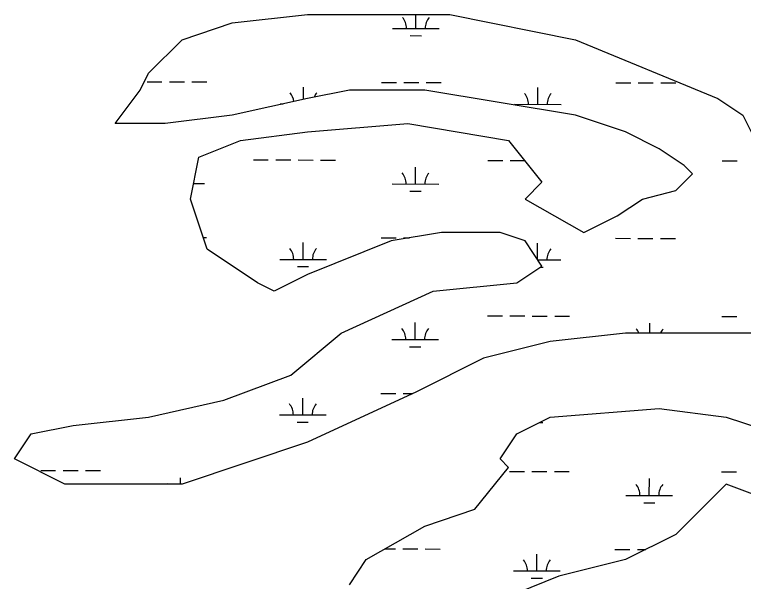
# Model space of a CAD drawing. Extents: x 3219052 to 3256913, y 800770 to 826146.
# Drawn here: x 3246955 to 3248516, y 821468 to 822680 of the extents above; entities that cross this region are included whole.
import ezdxf

# ---------------------------------------------------------------- set-up
doc = ezdxf.new("R2010")
doc.units = 0
doc.layers.add('V-WETL-SWMP', color=7, linetype='Continuous')

msp = doc.modelspace()

# ---------------------------------------------------------------- linework, layer by layer
at = {"layer": 'V-WETL-SWMP'}
for p, q in [((3247421.2, 822662.3), (3247582.5, 822680.2)), ((3247582.5, 822680.2), (3247887.1, 822680.2)), ((3247814.3, 822650.6), (3247814.4, 822680.2)), ((3247887.1, 822680.2), (3248156, 822626.4)), ((3247313.7, 822626.4), (3247421.2, 822662.3)), ((3247764.3, 822650.7), (3247864.3, 822650.5)), ((3247242, 822554.7), (3247313.7, 822626.4)), ((3247802.3, 822635.2), (3247826.3, 822635.1)), ((3248156, 822626.4), (3248460.6, 822500.9)), ((3247224.1, 822518.8), (3247242, 822554.7)), ((3247238.8, 822536.3), (3247270.8, 822536.3)), ((3247286.8, 822536.2), (3247318.8, 822536.2)), ((3247334.8, 822536.1), (3247366.8, 822536.1)), ((3247740.7, 822535.3), (3247772.7, 822535.2)), ((3247788.7, 822535.2), (3247820.7, 822535.1)), ((3247836.7, 822535.1), (3247868.7, 822535)), ((3248242.6, 822534.2), (3248274.6, 822534.2)), ((3248290.6, 822534.1), (3248322.6, 822534.1)), ((3248338.6, 822534), (3248370.6, 822534)), ((3247170.3, 822447.1), (3247224.1, 822518.8)), ((3247573.5, 822498.9), (3247573.6, 822525.2)), ((3247672.1, 822518.8), (3247582.5, 822500.9)), ((3247833.4, 822518.8), (3247672.1, 822518.8)), ((3248156, 822465), (3247833.4, 822518.8)), ((3248075.4, 822488.2), (3248075.5, 822524.2)), ((3247582.5, 822500.9), (3247421.2, 822465)), ((3248460.6, 822500.9), (3248514.4, 822465)), ((3247523.5, 822489.3), (3247530.4, 822489.3)), ((3248025.4, 822488.3), (3248125.4, 822488.1)), ((3247421.2, 822465), (3247277.8, 822447.1)), ((3248263.5, 822429.2), (3248156, 822465)), ((3248514.4, 822465), (3248532.3, 822429.2)), ((3247277.8, 822447.1), (3247170.3, 822447.1)), ((3247582.5, 822429.2), (3247797.5, 822447.1)), ((3247797.5, 822447.1), (3248012.6, 822411.2)), ((3247439.1, 822411.2), (3247582.5, 822429.2)), ((3248335.2, 822393.3), (3248263.5, 822429.2)), ((3247349.5, 822375.3), (3247439.1, 822411.2)), ((3248012.6, 822411.2), (3248084.3, 822321.5)), ((3248388.9, 822357.4), (3248335.2, 822393.3)), ((3247331.6, 822285.7), (3247349.5, 822375.3)), ((3247466.4, 822369.4), (3247498.4, 822369.3)), ((3247514.4, 822369.3), (3247546.4, 822369.2)), ((3247562.4, 822369.2), (3247594.4, 822369.1)), ((3247610.4, 822369.1), (3247642.4, 822369)), ((3247968.3, 822368.3), (3248000.3, 822368.3)), ((3248016.3, 822368.2), (3248047, 822368.2)), ((3248406.9, 822339.5), (3248388.9, 822357.4)), ((3248470.2, 822367.3), (3248502.2, 822367.2)), ((3247813.6, 822317.9), (3247813.7, 822353.9)), ((3248371, 822303.6), (3248406.9, 822339.5)), ((3247338.2, 822318.9), (3247361.7, 822318.8)), ((3247763.6, 822318), (3247863.6, 822317.8)), ((3248084.3, 822321.5), (3248048.4, 822285.7)), ((3247801.6, 822302.5), (3247825.6, 822302.4)), ((3248299.3, 822285.7), (3248371, 822303.6)), ((3247367.4, 822178.1), (3247331.6, 822285.7)), ((3248048.4, 822285.7), (3248173.9, 822213.9)), ((3248245.6, 822249.8), (3248299.3, 822285.7)), ((3248173.9, 822213.9), (3248245.6, 822249.8)), ((3247359, 822203.4), (3247366.1, 822203.4)), ((3247740, 822202.6), (3247772, 822202.6)), ((3247869.2, 822213.9), (3247761.7, 822196)), ((3247788, 822202.5), (3247800.7, 822202.5)), ((3247994.7, 822213.9), (3247869.2, 822213.9)), ((3248048.4, 822196), (3247994.7, 822213.9)), ((3248241.9, 822201.6), (3248273.9, 822201.5)), ((3248289.9, 822201.5), (3248321.9, 822201.4)), ((3248337.9, 822201.4), (3248369.9, 822201.3)), ((3247572.8, 822156.5), (3247572.9, 822192.5)), ((3247761.7, 822196), (3247582.5, 822124.3)), ((3248084.3, 822142.2), (3248048.4, 822196)), ((3248074.7, 822156.5), (3248074.8, 822191.5)), ((3247475, 822106.3), (3247367.4, 822178.1)), ((3247522.8, 822156.6), (3247622.8, 822156.4)), ((3248075.4, 822155.5), (3248124.7, 822155.4)), ((3247560.8, 822141.1), (3247584.8, 822141.1)), ((3248030.5, 822106.3), (3248084.3, 822142.2)), ((3248081.1, 822140), (3248086.7, 822140)), ((3247582.5, 822124.3), (3247510.8, 822088.4)), ((3247510.8, 822088.4), (3247475, 822106.3)), ((3247851.3, 822088.4), (3248030.5, 822106.3)), ((3247654.2, 821998.7), (3247851.3, 822088.4)), ((3247967.6, 822035.6), (3247999.6, 822035.6)), ((3248015.6, 822035.5), (3248047.6, 822035.5)), ((3248063.6, 822035.4), (3248095.6, 822035.4)), ((3248111.6, 822035.3), (3248143.6, 822035.3)), ((3248469.5, 822034.6), (3248501.5, 822034.5)), ((3247812.9, 821985.2), (3247813, 822021.2)), ((3248314.9, 821998.7), (3248314.9, 822020.2)), ((3247546.6, 821909), (3247654.2, 821998.7)), ((3248263.5, 821998.7), (3248102.2, 821980.8)), ((3248693.6, 821998.7), (3248263.5, 821998.7)), ((3247762.9, 821985.3), (3247862.9, 821985.1)), ((3248102.2, 821980.8), (3247958.8, 821944.9)), ((3247800.9, 821969.8), (3247824.9, 821969.8)), ((3247958.8, 821944.9), (3247815.5, 821873.2)), ((3247403.3, 821855.2), (3247546.6, 821909)), ((3247815.5, 821873.2), (3247582.5, 821765.5)), ((3247572.1, 821823.9), (3247572.2, 821859.9)), ((3247739.3, 821869.9), (3247771.3, 821869.9)), ((3247787.3, 821869.8), (3247808.2, 821869.8)), ((3247242, 821819.3), (3247403.3, 821855.2)), ((3248102.2, 821819.3), (3248335.2, 821837.3)), ((3248335.2, 821837.3), (3248478.6, 821819.3)), ((3247080.7, 821801.4), (3247242, 821819.3)), ((3247522.1, 821824), (3247622.1, 821823.8)), ((3248030.5, 821783.5), (3248102.2, 821819.3)), ((3248478.6, 821819.3), (3248693.6, 821747.6)), ((3246991.1, 821783.5), (3247080.7, 821801.4)), ((3247560.1, 821808.5), (3247584.1, 821808.4)), ((3248078.3, 821807.4), (3248086, 821807.4)), ((3246955.2, 821729.7), (3246991.1, 821783.5)), ((3247994.7, 821729.7), (3248030.5, 821783.5)), ((3247582.5, 821765.5), (3247313.7, 821675.9)), ((3247062.8, 821675.9), (3246955.2, 821729.7)), ((3248012.6, 821711.7), (3247994.7, 821729.7)), ((3247011.1, 821705), (3247043.1, 821704.9)), ((3247059.1, 821704.9), (3247091.1, 821704.8)), ((3247107.1, 821704.8), (3247139.1, 821704.7)), ((3247940.9, 821622.1), (3248012.6, 821711.7)), ((3248014.9, 821702.9), (3248046.9, 821702.8)), ((3248062.9, 821702.8), (3248094.9, 821702.7)), ((3248110.9, 821702.7), (3248142.9, 821702.6)), ((3248468.8, 821701.9), (3248500.8, 821701.9)), ((3247310.4, 821675.9), (3247310.4, 821689.6)), ((3248314.1, 821651.5), (3248314.2, 821687.5)), ((3247313.7, 821675.9), (3247062.8, 821675.9)), ((3248478.6, 821675.9), (3248371, 821568.3)), ((3248621.9, 821622.1), (3248478.6, 821675.9)), ((3248264.1, 821651.6), (3248364.1, 821651.4)), ((3247833.4, 821586.2), (3247940.9, 821622.1)), ((3248302.1, 821636.1), (3248326.1, 821636)), ((3247707.9, 821514.4), (3247833.4, 821586.2)), ((3248371, 821568.3), (3248263.5, 821514.4)), ((3247747.8, 821537.3), (3247770.6, 821537.2)), ((3247786.6, 821537.2), (3247818.6, 821537.1)), ((3247834.6, 821537.1), (3247866.6, 821537)), ((3248240.5, 821536.2), (3248272.5, 821536.2)), ((3248288.5, 821536.1), (3248306.7, 821536.1)), ((3247672.1, 821460.6), (3247707.9, 821514.4)), ((3248073.3, 821490.1), (3248073.4, 821526.1)), ((3248263.5, 821514.4), (3248120.1, 821478.6)), ((3248023.3, 821490.2), (3248123.3, 821490)), ((3248120.1, 821478.6), (3248030.5, 821442.7)), ((3248061.3, 821474.7), (3248085.3, 821474.7))]:
    msp.add_line(p, q, dxfattribs=at)
for centre, start, end in [((3247759.1, 822651.2), 359.1081, 40.6518), ((3247869.6, 822650.9), 139.1081, 180.6517), ((3247518.3, 822489.8), 7.4657, 40.6518), ((3247628.8, 822489.6), 139.1081, 156.3887), ((3248020.2, 822488.8), 359.1081, 40.6518), ((3248130.7, 822488.5), 139.1081, 180.6517), ((3247758.4, 822318.5), 359.1081, 40.6518), ((3247868.9, 822318.3), 139.1081, 180.6517), ((3247517.6, 822157.1), 359.1081, 40.6518), ((3247628.1, 822156.9), 139.1081, 180.6517), ((3248130, 822155.8), 139.1081, 180.6517), ((3247757.7, 821985.8), 359.1081, 40.6518), ((3247868.2, 821985.6), 139.1081, 180.6517), ((3248259.6, 821984.8), 23.2952, 40.6518), ((3248370.1, 821984.5), 139.1081, 156.2944), ((3247516.9, 821824.5), 359.1081, 40.6518), ((3247627.4, 821824.2), 139.1081, 180.6517), ((3247255.1, 821654.2), 37.943, 40.6518), ((3248258.9, 821652.1), 359.1081, 40.6518), ((3248369.4, 821651.9), 139.1081, 180.6517), ((3248018.1, 821490.7), 359.1081, 40.6518), ((3248128.6, 821490.5), 139.1081, 180.6517)]:
    msp.add_arc(centre, 35.2, start, end, dxfattribs=at)

doc.saveas('drawing.dxf')
